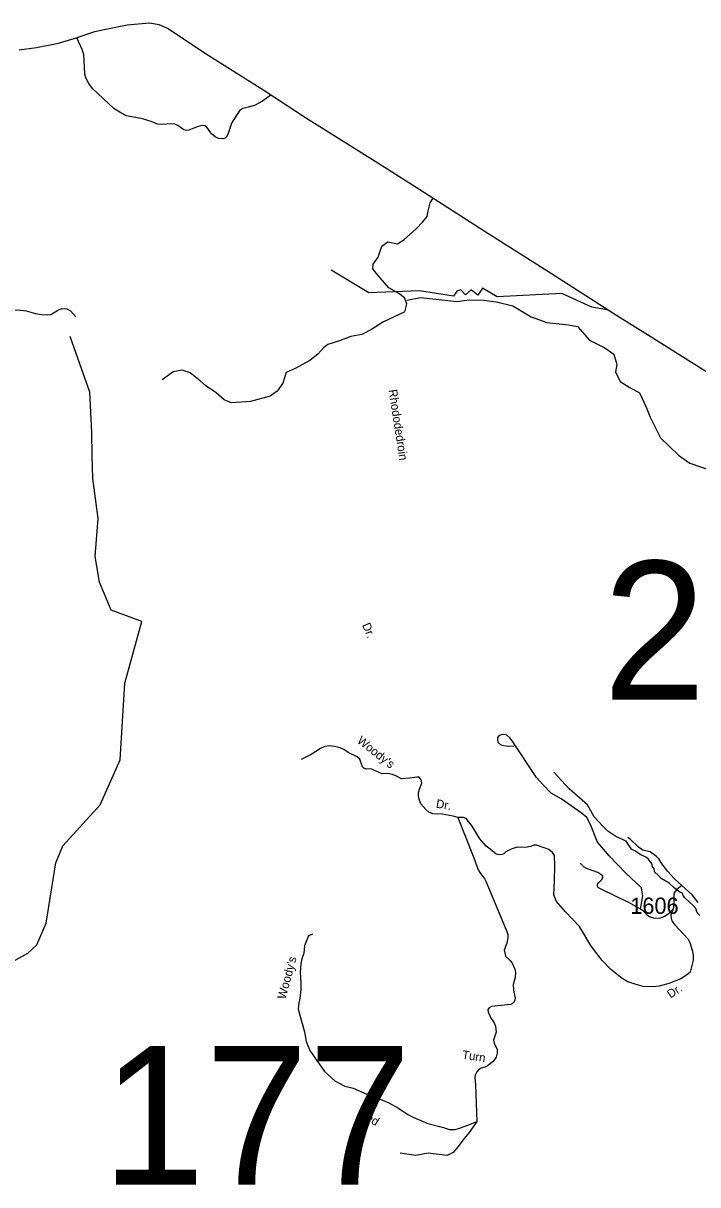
# Model space of a CAD drawing. Extents: x 884530 to 1028605, y 526725 to 653634.
# Drawn here: x 1007261 to 1012447, y 644700 to 653634 of the extents above; entities that cross this region are included whole.
import ezdxf

# ---------------------------------------------------------------- set-up
doc = ezdxf.new("R2010")
doc.units = 0
for name, color, linetype in [('Exist Boundary Political CountyLine', 7, 'Continuous'), ('Exist Civil Recreational Trail or Greenway National Park', 7, 'Continuous'), ('Exist Hydrographic Creek Single Shore', 7, 'Continuous'), ('Exist Road Non-System Type 51', 7, 'Continuous'), ('Exist Road Non-System Type 51 Label', 7, 'Continuous'), ('Exist Road Secondary Structure Standard Bridge Number Label', 7, 'Continuous'), ('Exist Road Secondary Type 41 Attributed', 7, 'Continuous'), ('Exist Road Secondary Type 51 Number Label', 7, 'Continuous')]:
    doc.layers.add(name, color=color, linetype=linetype)

msp = doc.modelspace()

# ---------------------------------------------------------------- linework, layer by layer
at = {"layer": 'Exist Boundary Political CountyLine'}
for points in [[(1008376.5, 653591), (1008306.1, 653621.8), (1008231.7, 653633.7), (1008058.9, 653618.8), (1007920.3, 653590.8), (1007807.5, 653568), (1007649.5, 653513.2), (1007518.1, 653475.6), (1007363.1, 653444.7), (1007228.3, 653427.2)], [(1008376.5, 653591), (1008666.4, 653399.3), (1009111.3, 653118.3), (1009438.3, 652903.3), (1009987.4, 652560.8), (1010310.7, 652353.8), (1010806.3, 652037), (1011316, 651713.9), (1011829.3, 651384.5), (1012082.2, 651225.9), (1012488, 650970.3), (1012946.9, 650686.8), (1013761.6, 650151.3), (1014159.2, 649893.8), (1014617.4, 649590.3), (1015023.2, 649330.7), (1015460, 649046.1), (1015987, 648708.2), (1016412.3, 648437.8), (1016835.6, 648167.6), (1017263, 647901.1)]]:
    msp.add_lwpolyline(points, dxfattribs=at)
at = {"layer": 'Exist Civil Recreational Trail or Greenway National Park'}
msp.add_lwpolyline([(1010210.2, 651502.6), (1010314.4, 651524.7), (1010480.2, 651507.2), (1010593.7, 651494.1), (1010689.7, 651507.2), (1010803.2, 651502.9), (1010899.2, 651489.8), (1011025.7, 651459.2), (1011165.4, 651376.3), (1011287.6, 651332.6), (1011453.4, 651315.1), (1011523.2, 651302), (1011614.9, 651197.2), (1011732.7, 651136.1), (1011802.5, 651088.1), (1011824.3, 651009.5), (1011815.6, 650952.7), (1011850.5, 650878.5), (1011920.3, 650834.8), (1011998.9, 650791.1), (1012051.2, 650682), (1012081.8, 650603.4), (1012160.3, 650446.2), (1012300, 650310.8), (1012387.3, 650249.7), (1012631.6, 650166.7)], dxfattribs=at)
at = {"layer": 'Exist Hydrographic Creek Single Shore'}
for points in [[(1011761.6, 651427.9), (1011631.9, 651449.6), (1011401.9, 651556), (1010905.8, 651529.1), (1010791.7, 651595.9), (1010755.5, 651543), (1010705.5, 651582), (1010660.9, 651545.8), (1010624.8, 651582), (1010594.1, 651573.6), (1010569.1, 651534.7), (1010307.5, 651576.4), (1009917.9, 651559.7), (1009628.5, 651735.1)], [(1006914.6, 646270.1), (1007296.7, 646482.3), (1007365.6, 646546.6), (1007437.8, 646712.5), (1007511.6, 647177.1), (1007566.1, 647307.2), (1007851.8, 647623.2), (1008005.1, 647968), (1008041.4, 648558), (1008173.9, 649031.2), (1007936.5, 649120.7), (1007847.5, 649335.1), (1007814.1, 649532.8), (1007836.3, 649825.1), (1007796, 650132.8), (1007790.4, 650305.4), (1007787.6, 650489.2), (1007773.7, 650795.4), (1007620.7, 651224.2)], [(1012464.3, 646770.9), (1012442.5, 646792.7), (1012432.3, 646824.8), (1012411.9, 646848.1), (1012382.7, 646872.9), (1012345.6, 646908.6), (1012334.7, 646925.4), (1012330.3, 646940.7), (1012324.5, 646945), (1012310.6, 646950.9), (1012266.6, 646983.7), (1012228, 647020.1), (1012166, 647055.8), (1012145.6, 647078.4), (1012114.3, 647106.1), (1012111.4, 647132.3), (1012098.3, 647139.6), (1012096.1, 647166.6), (1012065.5, 647208.1), (1012047.3, 647219.1), (1012005.8, 647240.9), (1011967.9, 647265), (1011937.3, 647281), (1011897.3, 647343), (1011817.5, 647379.4), (1011755.6, 647419.5), (1011719.2, 647456.7), (1011651.8, 647530.3), (1011600.4, 647622.8), (1011459.5, 647746), (1011340.1, 647872.8)]]:
    msp.add_lwpolyline(points, dxfattribs=at)
at = {"layer": 'Exist Road Non-System Type 51'}
for points in [[(1009166.1, 653082.2), (1009100, 653034.6), (1009038.3, 653001.8), (1008991.6, 652988.3), (1008948.9, 652978.3), (1008926.4, 652964.3), (1008861.7, 652864.8), (1008837.8, 652786.1), (1008825.6, 652761.6), (1008814.3, 652749.9), (1008796.2, 652744.5), (1008762.9, 652746.4), (1008735.9, 652759.2), (1008707.3, 652782.9), (1008686.2, 652815.2), (1008672.5, 652833.4), (1008656.4, 652845.1), (1008637.8, 652848), (1008604.9, 652840.7), (1008573.7, 652825.5), (1008545.9, 652816), (1008533.7, 652811.1), (1008519.5, 652807.6), (1008496, 652813), (1008450.2, 652847.6), (1008427.7, 652857.3), (1008402.2, 652858.8), (1008324.9, 652856), (1008293.7, 652858.1), (1008243.3, 652878.6), (1008177.4, 652899), (1008054.3, 652921.5), (1008012.2, 652943.3), (1007958.5, 652978.3), (1007794, 653131.1), (1007765.6, 653169.3), (1007743.3, 653213.6), (1007735, 653241.5), (1007731.1, 653294.4), (1007729.8, 653350.5), (1007726.4, 653393.6), (1007714, 653431.6), (1007674.2, 653521.7)], [(1010196.2, 651414.9), (1010210.1, 651476.2), (1010193.4, 651520.7), (1010148.9, 651554.2), (1010071, 651598.7), (1009987.5, 651696.2), (1009948.5, 651743.5), (1009951.3, 651779.7), (1009990.3, 651835.4), (1010018.1, 651918.9), (1010065.2, 651953.6), (1010139.9, 651938.2), (1010187.9, 651968.8), (1010283.9, 652056.1), (1010331.9, 652104.1), (1010366.8, 652147.8), (1010375.2, 652192), (1010390.2, 652253.4), (1010412.4, 652288.8)], [(1006551.4, 651258.3), (1006673.8, 651258.3), (1006723.9, 651258.3), (1006750.3, 651262.5), (1006792.1, 651277.8), (1006838, 651304.3), (1006903.4, 651361.3), (1006940.9, 651380.8), (1006999.4, 651400.3), (1007104.4, 651408), (1007172.6, 651426.1), (1007218.5, 651430.3), (1007283.9, 651420.5), (1007356.3, 651401), (1007402.2, 651392.7), (1007445.3, 651389.9), (1007471.8, 651392.7), (1007526, 651427.5), (1007557.4, 651440.7), (1007594.9, 651436.5), (1007625.5, 651421.2), (1007664.5, 651375.3)], [(1010196.2, 651414.9), (1010030.6, 651338.4), (1009938.8, 651277.1), (1009863.6, 651240.9), (1009780.2, 651224.2), (1009693.9, 651190.8), (1009602.1, 651163), (1009571.4, 651140.7), (1009526.9, 651087.8), (1009465.7, 651040.5), (1009351.6, 650979.2), (1009282, 650948.6), (1009257, 650865), (1009212.5, 650803.8), (1009159.6, 650764.8), (1009007.9, 650724.4), (1008863.2, 650713.3), (1008804.8, 650738.4), (1008743.5, 650791.3), (1008665.6, 650844.2), (1008621.1, 650883.1), (1008543.2, 650944.4), (1008482, 650966.7), (1008412.4, 650952.8), (1008328.9, 650891.5)], [(1012006.4, 646820.1), (1012025.2, 646921.8), (1012013.8, 646984.3), (1011894.6, 647097.9), (1011765.7, 647230.1), (1011709.8, 647296.6), (1011677.5, 647335.1), (1011623.1, 647471.1), (1011593.4, 647524.1), (1011551.1, 647559.8), (1011396.8, 647668.4), (1011320.4, 647712.5), (1011256.3, 647778.1), (1011208.2, 647833.4), (1011020.8, 648115.3), (1011001.7, 648138.3), (1010979.8, 648158.5), (1010956.1, 648163.6), (1010935, 648161.9), (1010918.2, 648152.6), (1010908, 648140), (1010907.1, 648119.7), (1010913, 648101), (1010922.4, 648090.9), (1010940.9, 648081.7), (1010990.7, 648074.4), (1011033.8, 648075.2)], [(1010602.2, 647524.7), (1010566.8, 647534.6), (1010481.9, 647549.5), (1010411.2, 647553.6), (1010380.6, 647565.5), (1010355.5, 647587.2), (1010319.2, 647629.3), (1010301.7, 647673.8), (1010299.1, 647697.8), (1010301, 647714.6), (1010307.3, 647742.3), (1010324.8, 647787.9), (1010322.8, 647804.2), (1010315.4, 647822.2), (1010304, 647835.3), (1010286.7, 647835.3), (1010232.5, 647827.6), (1010168.8, 647822.9), (1010132, 647842.2), (1010100, 647855.3), (1010062.1, 647863.3), (1010022, 647859.7), (1009952.5, 647891.7), (1009934.3, 647899.8), (1009902.2, 647896.1), (1009880.4, 647903.4), (1009868.7, 647915.8), (1009860.7, 647935.5), (1009848.3, 647972.6), (1009828.6, 647991.6), (1009759.1, 648024.4), (1009724.9, 648048.4), (1009696.4, 648060.1), (1009654.9, 648071.8), (1009613, 648076.1), (1009578.8, 648070.3), (1009546.1, 648055.1), (1009475.6, 648010.7), (1009398, 647970)], [(1011865.1, 646288), (1011777.1, 646359.3), (1011714.2, 646422.2), (1011653.3, 646502.7), (1011624.1, 646540.4), (1011538.2, 646686.4), (1011429.2, 646799.6), (1011362.1, 646879.3), (1011341.2, 646929.7), (1011345.4, 647038.7), (1011349.6, 647151.9), (1011345.4, 647231.6), (1011331.3, 647256.2), (1011303.5, 647277.7), (1011223.8, 647307.1), (1011210.8, 647311.6), (1011190.4, 647313.1), (1011160.5, 647302.9), (1011126.3, 647294.9), (1011088.4, 647297.1), (1011050.5, 647294.9), (1011012.6, 647282.5), (1010972.3, 647261), (1010956.6, 647246.8), (1010943, 647240), (1010922.3, 647238.7), (1010896.9, 647244.2), (1010850.8, 647281.9), (1010819.6, 647305.1), (1010771.2, 647361.6), (1010712.5, 647458.1), (1010665.9, 647516.4), (1010646.3, 647525.9), (1010602.2, 647524.7)], [(1010602.2, 647524.7), (1010725.7, 647214.2), (1010758.4, 647122.1), (1010776.2, 647093.3), (1010807.4, 647055.1), (1010818.5, 647035.1), (1010980.6, 646649.1), (1010986.8, 646626.4), (1010986.5, 646603.3), (1010979.6, 646559.4), (1010959.8, 646504.6), (1010965.7, 646470.2), (1010970.1, 646457.6), (1011004.6, 646425.8), (1011021.1, 646405.6), (1011040.6, 646357.3), (1011045.3, 646331.8), (1011042.2, 646293.4), (1011028.8, 646239.7), (1011030, 646198), (1011043.6, 646136.2), (1011041.8, 646122.7), (1011032.2, 646103.1), (1011020.3, 646091.1), (1011010.4, 646086.6), (1010862.7, 646070.3), (1010843, 646060.9), (1010832.8, 646047.8), (1010834.8, 646030.2), (1010854.2, 645985.9), (1010882.3, 645946.2), (1010892.4, 645919.8), (1010896.1, 645875.1), (1010876.5, 645812.6), (1010881.4, 645790.4), (1010903.8, 645741.6), (1010905.6, 645713.1), (1010897.5, 645681.4), (1010873.1, 645648.6), (1010831, 645615.5), (1010811, 645605.8), (1010781.5, 645598), (1010765.8, 645588.3), (1010748.4, 645568.3), (1010735.3, 645542.6), (1010733.6, 645525.4), (1010738.5, 645468.9), (1010749, 645185.8), (1010738.8, 645171.3)], [(1012006.4, 646820.1), (1011921.9, 646869.1), (1011835.3, 646908.8), (1011684.7, 646984.7), (1011679.5, 646990.4), (1011676.3, 647001.3), (1011677.7, 647010.8), (1011684.8, 647023.4), (1011710.5, 647048.7), (1011716.9, 647060.6), (1011718.2, 647067.7), (1011717.2, 647073.7), (1011713.4, 647080.3), (1011703.1, 647087.6), (1011678.9, 647102.3), (1011593, 647131.6), (1011573.3, 647143.8), (1011542.6, 647174.4)], [(1012325.6, 647001.2), (1012285.5, 646972), (1012262.2, 646943.6), (1012262.2, 646921.7), (1012264.3, 646860), (1012257.9, 646822.5)], [(1012257.9, 646822.5), (1012241.5, 646774.9), (1012241.7, 646751.3), (1012248.5, 646729.2), (1012271.3, 646698.4), (1012374, 646589.5), (1012386.9, 646563.2), (1012404.4, 646504.2), (1012411.5, 646465.4), (1012411.6, 646427.1), (1012389.6, 646336.6), (1012362.1, 646311.5), (1012318, 646284.1), (1012237, 646252.8), (1012224.8, 646248), (1012151.6, 646227.7), (1012105.9, 646223.9), (1012027.8, 646226.5), (1011974.3, 646239.9), (1011908.8, 646261.9), (1011865.1, 646288)], [(1012257.9, 646822.5), (1012219.2, 646780.9), (1012192, 646764.6), (1012158.4, 646751.1), (1012124.2, 646747.8), (1012107.5, 646750.2), (1012076.9, 646761.4), (1012062.1, 646771.7), (1012032.3, 646801.6), (1012006.4, 646820.1)], [(1009485, 646627.6), (1009455.1, 646614.8), (1009422.8, 646539.2), (1009419.6, 646482.4), (1009402.1, 646436.9), (1009395, 646401.2), (1009390.6, 646333.3), (1009394.1, 646257.2), (1009396.4, 646203.1), (1009388, 646133.3), (1009378.9, 646099.6), (1009375.3, 646051.7), (1009405.1, 645940), (1009422.6, 645875.9), (1009437.1, 645803), (1009463.4, 645733.1), (1009577, 645572.7), (1009655.7, 645499.9), (1009734.3, 645459), (1009798.4, 645444.5), (1009901.8, 645397.7), (1009963.2, 645377.5), (1010022.8, 645351.2), (1010070.8, 645329.3), (1010146.6, 645290), (1010218, 645241.9), (1010263.1, 645217.1), (1010370.6, 645171.8), (1010493.3, 645141.3), (1010538.5, 645125.3), (1010582.9, 645125.3), (1010615.7, 645135.5), (1010679.8, 645158.8), (1010749, 645185.8)], [(1010738.8, 645171.3), (1010690.2, 645101.5), (1010650.8, 645057.3), (1010603.8, 644993.2), (1010566.1, 644948.9), (1010519.5, 644925.6), (1010373.8, 644943.1), (1010280.6, 644925.6), (1010158.2, 644943.1)]]:
    msp.add_lwpolyline(points, dxfattribs=at)
at = {"layer": 'Exist Road Secondary Type 41 Attributed'}
msp.add_lwpolyline([(1012451.2, 646872.5), (1012404.2, 646929), (1012325.6, 647001.2), (1012265.5, 647055.8), (1012217.4, 647110.5), (1012181.7, 647155.7), (1012163.9, 647181.2), (1012147.1, 647206.7), (1012131.1, 647224.2), (1012080.8, 647261.4), (1012025.5, 647275), (1011992.4, 647296.3), (1011928.1, 647358.3), (1011909.8, 647371.1)], dxfattribs=at)

# ---------------------------------------------------------------- texts
at = {"layer": 'Exist Road Non-System Type 51 Label'}
for s, height, rotation, p in [('Rhododedroin', 65.617, 278.77162, (1010069.9, 650812.5)), ('Dr.', 65.62, 292.81541, (1009864.8, 649006.1)), ("Woody's", 65.62, 321.70067, (1009822.7, 648105)), ('Dr.', 65.62, 350.53462, (1010431.1, 647601.4)), ("Woody's", 65.62, 74.98627, (1009276.9, 646123)), ('Dr.', 65.62, 33.46004, (1012238.1, 646131.6)), ('Turn', 65.62, 351.30652, (1010632.1, 645670.4)), ('Red', 65.62, 328.48698, (1009835.3, 645234.5))]:
    msp.add_text(s, height=height, rotation=rotation, dxfattribs=at).set_placement(p)
at = {"layer": 'Exist Road Secondary Structure Standard Bridge Number Label'}
for s, p in [('215', (1011718, 648430.6)), ('177', (1007866.5, 644700.4))]:
    msp.add_text(s, height=1066.27, dxfattribs=at).set_placement(p)
at = {"layer": 'Exist Road Secondary Type 51 Number Label'}
msp.add_text('1606', height=125, dxfattribs=at).set_placement((1011928.5, 646783.8))

doc.saveas('drawing.dxf')
